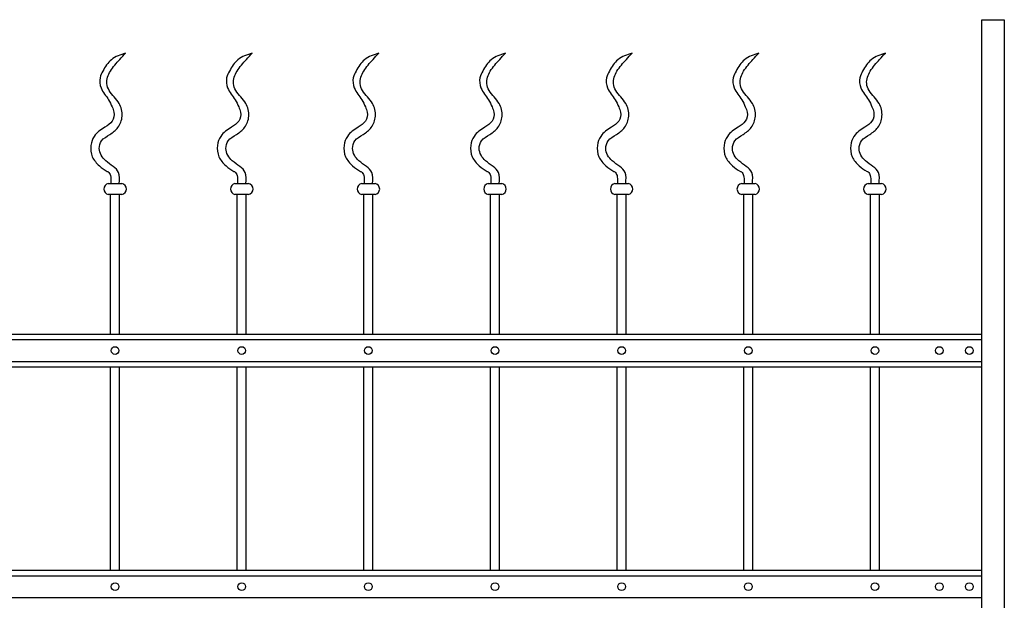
# Model space of a CAD drawing. Header units: millimetres. Extents: x 6567289036 to 6568990308, y 5976640423 to 5977332400.
# Tile 322 of 334: x 6568956683 to 6568957771, y 5976947176 to 5976947818. Entities that reach past the tile are written whole.
import ezdxf

# ---------------------------------------------------------------- set-up
doc = ezdxf.new("R2010")
doc.units = ezdxf.units.MM

# ---------------------------------------------------------------- blocks, each defined once
blk = doc.blocks.new('A$C69A255E0')
for p, q in [((-4605.6, 0), (-4605.6, 2928.1)), ((-4605.6, 2928.1), (-4580.6, 2928.1)), ((-4580.6, 2928.1), (-4580.6, 0)), ((-5571.1, 2747), (-5556.2, 2747)), ((-5431.1, 2747), (-5416.2, 2747)), ((-5291.1, 2747), (-5276.2, 2747)), ((-5151.1, 2747), (-5136.2, 2747)), ((-5011.1, 2747), (-4996.2, 2747)), ((-4871.1, 2747), (-4856.2, 2747)), ((-4731.1, 2747), (-4716.2, 2747)), ((-5556.2, 2735), (-5571.1, 2735)), ((-5568.6, 2580.7), (-5568.6, 2735)), ((-5558.6, 2580.7), (-5558.6, 2735)), ((-5416.2, 2735), (-5431.1, 2735)), ((-5428.6, 2580.7), (-5428.6, 2735)), ((-5418.6, 2580.7), (-5418.6, 2735)), ((-5276.2, 2735), (-5291.1, 2735)), ((-5288.6, 2580.7), (-5288.6, 2735)), ((-5278.6, 2580.7), (-5278.6, 2735)), ((-5136.2, 2735), (-5151.1, 2735)), ((-5148.6, 2580.7), (-5148.6, 2735)), ((-5138.6, 2580.7), (-5138.6, 2735)), ((-4996.2, 2735), (-5011.1, 2735)), ((-5008.6, 2580.7), (-5008.6, 2735)), ((-4998.6, 2580.7), (-4998.6, 2735)), ((-4856.2, 2735), (-4871.1, 2735)), ((-4868.6, 2580.7), (-4868.6, 2735)), ((-4858.6, 2580.7), (-4858.6, 2735)), ((-4716.2, 2735), (-4731.1, 2735)), ((-4728.6, 2580.7), (-4728.6, 2735)), ((-4718.6, 2580.7), (-4718.6, 2735)), ((-5821.7, 2580.7), (-4605.6, 2580.7)), ((-5821.7, 2574.7), (-4605.6, 2574.7)), ((-5821.7, 2550.5), (-4605.6, 2550.5)), ((-5821.7, 2544.5), (-4605.6, 2544.5)), ((-5568.6, 2319.8), (-5568.6, 2544.5)), ((-5558.6, 2319.8), (-5558.6, 2544.5)), ((-5428.6, 2319.8), (-5428.6, 2544.5)), ((-5418.6, 2319.8), (-5418.6, 2544.5)), ((-5288.6, 2319.8), (-5288.6, 2544.5)), ((-5278.6, 2319.8), (-5278.6, 2544.5)), ((-5148.6, 2319.8), (-5148.6, 2544.5)), ((-5138.6, 2319.8), (-5138.6, 2544.5)), ((-5008.6, 2319.8), (-5008.6, 2544.5)), ((-4998.6, 2319.8), (-4998.6, 2544.5)), ((-4868.6, 2319.8), (-4868.6, 2544.5)), ((-4858.6, 2319.8), (-4858.6, 2544.5)), ((-4728.6, 2319.8), (-4728.6, 2544.5)), ((-4718.6, 2319.8), (-4718.6, 2544.5)), ((-5821.7, 2319.8), (-4605.6, 2319.8)), ((-5821.7, 2313.8), (-4605.6, 2313.8)), ((-5821.7, 2289.6), (-4605.6, 2289.6))]:
    blk.add_line(p, q)
for centre in [(-5563.6, 2562.6), (-5423.6, 2562.6), (-5283.6, 2562.6), (-5143.6, 2562.6), (-5003.6, 2562.6), (-4863.6, 2562.6), (-4723.6, 2562.6), (-4652.4, 2562.6), (-4619.2, 2562.6), (-5563.6, 2301.7), (-5423.6, 2301.7), (-5283.6, 2301.7), (-5143.6, 2301.7), (-5003.6, 2301.7), (-4863.6, 2301.7), (-4723.6, 2301.7), (-4652.4, 2301.7), (-4619.2, 2301.7)]:
    blk.add_circle(centre, 4.25)
for centre, start, end in [((-5570, 2741), 100.1273, 259.8727), ((-5557.2, 2741), 280.1273, 79.8727), ((-5430, 2741), 100.1273, 259.8727), ((-5417.2, 2741), 280.1273, 79.8727), ((-5290, 2741), 100.1273, 259.8727), ((-5277.2, 2741), 280.1273, 79.8727), ((-5150, 2741), 100.1273, 259.8727), ((-5137.2, 2741), 280.1273, 79.8727), ((-5010, 2741), 100.1273, 259.8727), ((-4997.2, 2741), 280.1273, 79.8727), ((-4870, 2741), 100.1273, 259.8727), ((-4857.2, 2741), 280.1273, 79.8727), ((-4730, 2741), 100.1273, 259.8727), ((-4717.2, 2741), 280.1273, 79.8727)]:
    blk.add_arc(centre, 6.09, start, end)
for points in [[(-5552, 2891.3), (-5557.7, 2889.4), (-5568.4, 2885.7), (-5576.1, 2873.7), (-5581.4, 2863.2), (-5579.9, 2850.7), (-5571.4, 2841.9), (-5567.2, 2832.6), (-5563.8, 2825), (-5565.8, 2815.1), (-5576.4, 2808.5), (-5586.9, 2801.5), (-5591.3, 2788.7), (-5590, 2776.1), (-5581.7, 2766.8), (-5575.2, 2761.8), (-5570.1, 2759.6), (-5568.1, 2755.3), (-5568.2, 2750.7), (-5568.2, 2747.8), (-5568.2, 2747)], [(-5412, 2891.3), (-5417.7, 2889.4), (-5428.4, 2885.7), (-5436.1, 2873.7), (-5441.4, 2863.2), (-5439.9, 2850.7), (-5431.4, 2841.9), (-5427.2, 2832.6), (-5423.8, 2825), (-5425.8, 2815.1), (-5436.4, 2808.5), (-5446.9, 2801.5), (-5451.3, 2788.7), (-5450, 2776.1), (-5441.7, 2766.8), (-5435.2, 2761.8), (-5430.1, 2759.6), (-5428.1, 2755.3), (-5428.2, 2750.7), (-5428.2, 2747.8), (-5428.2, 2747)], [(-5272, 2891.3), (-5277.7, 2889.4), (-5288.4, 2885.7), (-5296.1, 2873.7), (-5301.4, 2863.2), (-5299.9, 2850.7), (-5291.4, 2841.9), (-5287.2, 2832.6), (-5283.8, 2825), (-5285.8, 2815.1), (-5296.4, 2808.5), (-5306.9, 2801.5), (-5311.3, 2788.7), (-5310, 2776.1), (-5301.7, 2766.8), (-5295.2, 2761.8), (-5290.1, 2759.6), (-5288.1, 2755.3), (-5288.2, 2750.7), (-5288.2, 2747.8), (-5288.2, 2747)], [(-5132, 2891.3), (-5137.7, 2889.4), (-5148.4, 2885.7), (-5156.1, 2873.7), (-5161.4, 2863.2), (-5159.9, 2850.7), (-5151.4, 2841.9), (-5147.2, 2832.6), (-5143.8, 2825), (-5145.8, 2815.1), (-5156.4, 2808.5), (-5166.9, 2801.5), (-5171.3, 2788.7), (-5170, 2776.1), (-5161.7, 2766.8), (-5155.2, 2761.8), (-5150.1, 2759.6), (-5148.1, 2755.3), (-5148.2, 2750.7), (-5148.2, 2747.8), (-5148.2, 2747)], [(-4992, 2891.3), (-4997.7, 2889.4), (-5008.4, 2885.7), (-5016.1, 2873.7), (-5021.4, 2863.2), (-5019.9, 2850.7), (-5011.4, 2841.9), (-5007.2, 2832.6), (-5003.8, 2825), (-5005.8, 2815.1), (-5016.4, 2808.5), (-5026.9, 2801.5), (-5031.3, 2788.7), (-5030, 2776.1), (-5021.7, 2766.8), (-5015.2, 2761.8), (-5010.1, 2759.6), (-5008.1, 2755.3), (-5008.2, 2750.7), (-5008.2, 2747.8), (-5008.2, 2747)], [(-4852, 2891.3), (-4857.7, 2889.4), (-4868.4, 2885.7), (-4876.1, 2873.7), (-4881.4, 2863.2), (-4879.9, 2850.7), (-4871.4, 2841.9), (-4867.2, 2832.6), (-4863.8, 2825), (-4865.8, 2815.1), (-4876.4, 2808.5), (-4886.9, 2801.5), (-4891.3, 2788.7), (-4890, 2776.1), (-4881.7, 2766.8), (-4875.2, 2761.8), (-4870.1, 2759.6), (-4868.1, 2755.3), (-4868.2, 2750.7), (-4868.2, 2747.8), (-4868.2, 2747)], [(-4712, 2891.3), (-4717.7, 2889.4), (-4728.4, 2885.7), (-4736.1, 2873.7), (-4741.4, 2863.2), (-4739.9, 2850.7), (-4731.4, 2841.9), (-4727.2, 2832.6), (-4723.8, 2825), (-4725.8, 2815.1), (-4736.4, 2808.5), (-4746.9, 2801.5), (-4751.3, 2788.7), (-4750, 2776.1), (-4741.7, 2766.8), (-4735.2, 2761.8), (-4730.1, 2759.6), (-4728.1, 2755.3), (-4728.2, 2750.7), (-4728.2, 2747.8), (-4728.2, 2747)]]:
    blk.add_open_spline(points, degree=3, knots=[0, 0, 0, 0, 17.470259, 33.081072, 41.058634, 52.341464, 68.027004, 76.568678, 82.769518, 92.906434, 103.214418, 119.012863, 129.583473, 142.175527, 154.943932, 165.579894, 166.72297, 171.54296, 178.2025, 180.477722, 180.477722, 180.477722, 180.477722])
for points in [[(-5559.1, 2747), (-5559.7, 2759.3), (-5574, 2772.2), (-5581.1, 2785.8), (-5578.5, 2794.2), (-5569.4, 2801.3), (-5560.4, 2809.1), (-5555.8, 2821.4), (-5559.1, 2835.6), (-5570.1, 2849.9), (-5572.7, 2857.6), (-5568.8, 2871.2), (-5558.4, 2884.2), (-5552, 2891.3)], [(-5419.1, 2747), (-5419.7, 2759.3), (-5434, 2772.2), (-5441.1, 2785.8), (-5438.5, 2794.2), (-5429.4, 2801.3), (-5420.4, 2809.1), (-5415.8, 2821.4), (-5419.1, 2835.6), (-5430.1, 2849.9), (-5432.7, 2857.6), (-5428.8, 2871.2), (-5418.4, 2884.2), (-5412, 2891.3)], [(-5279.1, 2747), (-5279.7, 2759.3), (-5294, 2772.2), (-5301.1, 2785.8), (-5298.5, 2794.2), (-5289.4, 2801.3), (-5280.4, 2809.1), (-5275.8, 2821.4), (-5279.1, 2835.6), (-5290.1, 2849.9), (-5292.7, 2857.6), (-5288.8, 2871.2), (-5278.4, 2884.2), (-5272, 2891.3)], [(-5139.1, 2747), (-5139.7, 2759.3), (-5154, 2772.2), (-5161.1, 2785.8), (-5158.5, 2794.2), (-5149.4, 2801.3), (-5140.4, 2809.1), (-5135.8, 2821.4), (-5139.1, 2835.6), (-5150.1, 2849.9), (-5152.7, 2857.6), (-5148.8, 2871.2), (-5138.4, 2884.2), (-5132, 2891.3)], [(-4999.1, 2747), (-4999.7, 2759.3), (-5014, 2772.2), (-5021.1, 2785.8), (-5018.5, 2794.2), (-5009.4, 2801.3), (-5000.4, 2809.1), (-4995.8, 2821.4), (-4999.1, 2835.6), (-5010.1, 2849.9), (-5012.7, 2857.6), (-5008.8, 2871.2), (-4998.4, 2884.2), (-4992, 2891.3)], [(-4859.1, 2747), (-4859.7, 2759.3), (-4874, 2772.2), (-4881.1, 2785.8), (-4878.5, 2794.2), (-4869.4, 2801.3), (-4860.4, 2809.1), (-4855.8, 2821.4), (-4859.1, 2835.6), (-4870.1, 2849.9), (-4872.7, 2857.6), (-4868.8, 2871.2), (-4858.4, 2884.2), (-4852, 2891.3)], [(-4719.1, 2747), (-4719.7, 2759.3), (-4734, 2772.2), (-4741.1, 2785.8), (-4738.5, 2794.2), (-4729.4, 2801.3), (-4720.4, 2809.1), (-4715.8, 2821.4), (-4719.1, 2835.6), (-4730.1, 2849.9), (-4732.7, 2857.6), (-4728.8, 2871.2), (-4718.4, 2884.2), (-4712, 2891.3)]]:
    blk.add_spline(points, degree=3)

msp = doc.modelspace()

# ---------------------------------------------------------------- block references
at = {"color": 3, "lineweight": 30}
msp.add_blockref('A$C69A255E0', (6568962351.60146, 5976944889.54248), dxfattribs=at)

doc.saveas('drawing.dxf')
